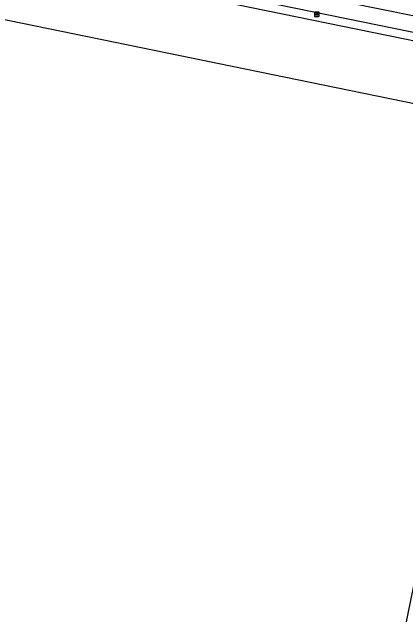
# Model space of a CAD drawing. Extents: x 157692 to 159670, y 381454 to 383289.
# Drawn here: x 158012.8 to 158101.8, y 382049.7 to 382186.1 of the extents above; entities that cross this region are included whole.
import ezdxf

# ---------------------------------------------------------------- set-up
doc = ezdxf.new("R2010")
doc.units = 0
for name, color, linetype in [('IMGEO_Fietspad_gesloten', 7, 'Continuous'), ('IMGEO_Lichtpunt', 7, 'Continuous'), ('IMGEO_Pand', 7, 'Continuous'), ('IMGEO_Voetpad_open', 7, 'Continuous')]:
    doc.layers.add(name, color=color, linetype=linetype)

msp = doc.modelspace()

# ---------------------------------------------------------------- linework, layer by layer
at = {"layer": 'IMGEO_Fietspad_gesloten'}
for points in [[(158013.35, 382200.05), (158020.84, 382198.5), (158147.88, 382172.49)], [(158103.81, 382185.12), (158066.12, 382192.82)]]:
    msp.add_lwpolyline(points, dxfattribs=at)
at = {"layer": 'IMGEO_Lichtpunt'}
for p, q in [((158081.2, 382185.96), (158081.2, 382185.15)), ((158081.2, 382185.96), (158081.2, 382185.15)), ((158082.1, 382186.05), (158081.3, 382186.05)), ((158082.1, 382186.05), (158081.3, 382186.05)), ((158081.3, 382185.05), (158082.1, 382185.05)), ((158081.3, 382185.05), (158082.1, 382185.05)), ((158082.2, 382185.15), (158082.2, 382185.96)), ((158082.2, 382185.15), (158082.2, 382185.96))]:
    msp.add_line(p, q, dxfattribs=at)
for points in [[(158081.58, 382185.62), (158081.61, 382185.59), (158081.43, 382185.33), (158081.39, 382185.36), (158081.58, 382185.62)], [(158081.68, 382185.57), (158081.72, 382185.57), (158081.72, 382185.25), (158081.68, 382185.25), (158081.68, 382185.57)], [(158081.79, 382185.59), (158081.83, 382185.62), (158082.01, 382185.36), (158081.97, 382185.33), (158081.79, 382185.59)]]:
    msp.add_lwpolyline(points, dxfattribs=at)
msp.add_circle((158081.7, 382185.75), 0.0994, dxfattribs=at)
for centre, start, end in [((158081.3, 382185.96), 90, 180), ((158081.3, 382185.96), 90, 180), ((158081.3, 382185.15), 180, 270), ((158081.3, 382185.15), 180, 270), ((158082.1, 382185.96), 0, 90), ((158082.1, 382185.96), 0, 90), ((158082.1, 382185.15), 270, 0), ((158082.1, 382185.15), 270, 360)]:
    msp.add_arc(centre, 0.0946, start, end, dxfattribs=at)
at = {"layer": 'IMGEO_Pand'}
msp.add_lwpolyline([(157924.37, 382007.7), (157951.13, 382002.23), (157958.8, 382040.19), (157964.37, 382039.09), (157964.03, 382037.39), (157940.46, 381922.27), (158070.77, 381895.78), (158074.09, 381912), (158079.65, 381939.18), (158094.32, 382010.9), (158099.53, 382036.36), (158101.61, 382035.93), (158102.39, 382039.73), (158100.3, 382040.15), (158125.01, 382160.95), (158000, 382186.53)], dxfattribs=at)
at = {"layer": 'IMGEO_Voetpad_open'}
msp.add_lwpolyline([(158012.83, 382198.17), (158014.57, 382197.82), (158022.36, 382196.26), (158142.53, 382171.62)], dxfattribs=at)

doc.saveas('drawing.dxf')
